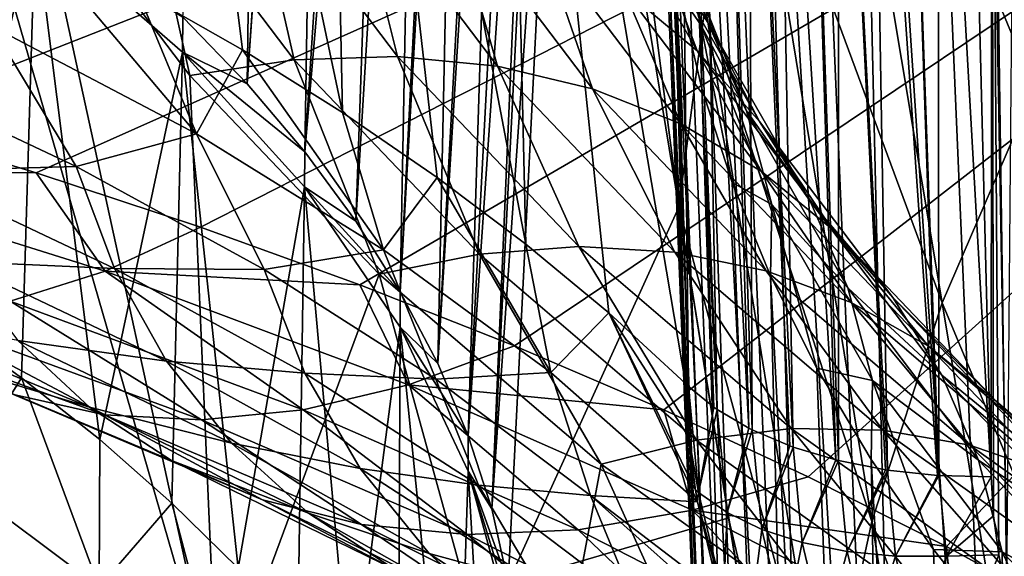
# Model space of a CAD drawing. Header units: metres. Extents: x -109 to 109, y -78 to 121.
# Tile 731 of 1056: x -29.19 to -23.47, y -20.16 to -17.04. Entities that reach past the tile are written whole.
import ezdxf

# ---------------------------------------------------------------- set-up
doc = ezdxf.new("R2010")
doc.units = ezdxf.units.M
doc.layers.add('solid_508554_SW0001', color=7, linetype='CONTINUOUS')

msp = doc.modelspace()

# ---------------------------------------------------------------- linework, layer by layer
at = {"layer": 'solid_508554_SW0001'}
for points in [[(-23.184435, -10.422108, 18.185425), (-23.620018, -10.930273, 17.305258), (-22.491957, -26.563225, 27.446983)], [(-27.868929, -17.412329, -30.390188), (-28.242422, -17.025164, -29.719599), (-27.77227, -10.615072, -33.659496)], [(-27.868929, -17.412329, -30.390188), (-27.77227, -10.615072, -33.659496), (-27.430584, -11.013147, -34.295792)], [(-23.620018, -10.930273, 17.305258), (-24.011074, -11.447413, 16.409544), (-23.320473, -27.563334, 25.714746)], [(-23.620018, -10.930273, 17.305258), (-23.320473, -27.563334, 25.714746), (-22.491957, -26.563225, 27.446983)], [(-27.868929, -17.412329, -30.390188), (-27.430584, -11.013147, -34.295792), (-27.421875, -11.023967, -34.313065)], [(-27.533249, -17.808056, -31.075607), (-27.868929, -17.412329, -30.390188), (-27.421875, -11.023967, -34.313065)], [(-27.533249, -17.808056, -31.075607), (-27.421875, -11.023967, -34.313065), (-27.123234, -11.420094, -34.944527)], [(-28.612324, -11.435203, -26.117931), (-27.895929, -17.215939, -23.337269), (-27.313454, -17.57995, -23.967754)], [(-27.428179, -12.149405, -27.354967), (-28.612324, -11.435203, -26.117931), (-27.313454, -17.57995, -23.967754)], [(-28.612324, -11.435203, -26.117931), (-28.509977, -16.865139, -22.729666), (-27.895929, -17.215939, -23.337269)], [(-27.533249, -17.808056, -31.075607), (-27.123234, -11.420094, -34.944527), (-27.001522, -11.598053, -35.22765)], [(-24.011074, -11.447413, 16.409544), (-24.356865, -11.972553, 15.499974), (-23.320473, -27.563334, 25.714746)], [(-27.23616, -18.211424, -31.774261), (-27.533249, -17.808056, -31.075607), (-27.001522, -11.598053, -35.22765)], [(-27.23616, -18.211424, -31.774261), (-27.001522, -11.598053, -35.22765), (-26.850935, -11.835146, -35.60429)], [(-26.978359, -18.621492, -32.48452), (-27.23616, -18.211424, -31.774261), (-26.850935, -11.835146, -35.60429)], [(-26.978359, -18.621492, -32.48452), (-26.850935, -11.835146, -35.60429), (-26.65134, -12.18648, -36.161217)], [(-24.356865, -11.972553, 15.499974), (-24.656738, -12.504704, 14.578262), (-23.971504, -28.595739, 23.926567)], [(-24.356865, -11.972553, 15.499974), (-23.971504, -28.595739, 23.926567), (-23.320473, -27.563334, 25.714746)], [(-27.428179, -12.149405, -27.354967), (-26.763683, -17.956463, -24.619894), (-26.247692, -18.344744, -25.292416)], [(-26.375935, -12.912933, -28.677437), (-27.428179, -12.149405, -27.354967), (-26.247692, -18.344744, -25.292416)], [(-27.428179, -12.149405, -27.354967), (-27.313454, -17.57995, -23.967754), (-26.763683, -17.956463, -24.619894)], [(-26.978359, -18.621492, -32.48452), (-26.65134, -12.18648, -36.161217), (-26.614323, -12.257511, -36.273636)], [(-16.352985, -12.250144, -1.417871), (-32.095959, -17.102013, -9.821554), (-33.138821, -16.867895, -9.41605)], [(-16.352985, -12.250144, -1.417871), (-31.073193, -17.35718, -10.263516), (-32.095959, -17.102013, -9.821554)], [(-16.352985, -12.250144, -1.417871), (-30.071886, -17.633059, -10.741354), (-31.073193, -17.35718, -10.263516)], [(-16.352985, -12.250144, -1.417871), (-29.093544, -17.92926, -11.25439), (-30.071886, -17.633059, -10.741354)], [(-16.352985, -12.250144, -1.417871), (-28.139946, -18.245272, -11.801738), (-29.093544, -17.92926, -11.25439)], [(-16.352985, -12.250144, -1.417871), (-27.212952, -18.580488, -12.382349), (-28.139946, -18.245272, -11.801738)], [(-16.352985, -12.250144, -1.417871), (-26.31435, -18.93425, -12.995082), (-27.212952, -18.580488, -12.382349)], [(-26.760447, -19.037304, -33.204727), (-26.978359, -18.621492, -32.48452), (-26.614323, -12.257511, -36.273636)], [(-26.760447, -19.037304, -33.204727), (-26.614323, -12.257511, -36.273636), (-26.413963, -12.686347, -36.951065)], [(-16.352985, -12.250144, -1.417871), (-25.445724, -19.305904, -13.638808), (-26.31435, -18.93425, -12.995082)], [(-16.352985, -12.250144, -1.417871), (-24.608341, -19.694883, -14.312538), (-25.445724, -19.305904, -13.638808)], [(-16.352985, -12.250144, -1.417871), (-23.803312, -20.100662, -15.015367), (-24.608341, -19.694883, -14.312538)], [(-16.352985, -12.250144, -1.417871), (-23.031752, -20.522703, -15.746366), (-23.803312, -20.100662, -15.015367)], [(-24.656738, -12.504704, 14.578262), (-24.91013, -13.042861, 13.646147), (-23.971504, -28.595739, 23.926567)], [(-26.760447, -19.037304, -33.204727), (-26.413963, -12.686347, -36.951065), (-26.372698, -12.786709, -37.109283)], [(-26.582928, -19.45789, -33.933205), (-26.760447, -19.037304, -33.204727), (-26.372698, -12.786709, -37.109283)], [(-26.582928, -19.45789, -33.933205), (-26.372698, -12.786709, -37.109283), (-26.250303, -13.120867, -37.635178)], [(-26.375935, -12.912933, -28.677437), (-25.320997, -19.153557, -26.693321), (-25.392128, -16.427605, -28.390471)], [(-26.375935, -12.912933, -28.677437), (-25.766483, -18.744034, -25.984007), (-25.320997, -19.153557, -26.693321)], [(-26.375935, -12.912933, -28.677437), (-26.247692, -18.344744, -25.292416), (-25.766483, -18.744034, -25.984007)], [(-24.91013, -13.042861, 13.646147), (-25.11656, -13.586011, 12.705384), (-24.4401, -29.652586, 22.096052)], [(-24.91013, -13.042861, 13.646147), (-24.4401, -29.652586, 22.096052), (-23.971504, -28.595739, 23.926567)], [(-26.582928, -19.45789, -33.933205), (-26.250303, -13.120867, -37.635178), (-26.16643, -13.396399, -38.06776)], [(-24.537828, -14.443365, -48.108562), (-24.011929, -13.221645, -48.800636), (-23.291883, -17.44261, -55.687992)], [(-24.011929, -13.221645, -48.800636), (-22.62801, -16.237164, -56.358223), (-23.291883, -17.44261, -55.687992)], [(-25.980381, -13.33558, -39.418789), (-25.359713, -18.130026, -45.681774), (-26.034615, -14.003285, -39.017101)], [(-25.206406, -16.958059, -46.623257), (-25.359713, -18.130026, -45.681774), (-25.980381, -13.33558, -39.418789)], [(-26.446218, -19.882269, -34.668251), (-26.582928, -19.45789, -33.933205), (-26.16643, -13.396399, -38.06776)], [(-26.446218, -19.882269, -34.668251), (-26.16643, -13.396399, -38.06776), (-26.123749, -13.560171, -38.324417)], [(-26.446218, -19.882269, -34.668251), (-26.123749, -13.560171, -38.324417), (-26.034615, -14.003285, -39.017101)], [(-25.11656, -13.586011, 12.705384), (-25.275642, -14.133128, 11.757749), (-24.4401, -29.652586, 22.096052)], [(-25.303082, -19.171188, -26.722258), (-25.463003, -13.720346, -30.075918), (-25.392128, -16.427605, -28.390471)], [(-25.361349, -13.808867, -30.229239), (-25.463003, -13.720346, -30.075918), (-25.303082, -19.171188, -26.722258)], [(-25.361349, -13.808867, -30.229239), (-25.303082, -19.171188, -26.722258), (-25.156507, -19.291224, -26.920235)], [(-25.361349, -13.808867, -30.229239), (-25.156507, -19.291224, -26.920235), (-25.136618, -19.304981, -26.94305)], [(-25.242231, -13.891709, -30.372726), (-25.361349, -13.808867, -30.229239), (-25.136618, -19.304981, -26.94305)], [(-25.242231, -13.891709, -30.372726), (-25.136618, -19.304981, -26.94305), (-24.952726, -19.412895, -27.123133)], [(-25.106808, -13.968061, -30.504972), (-25.242231, -13.891709, -30.372726), (-24.952726, -19.412895, -27.123133)], [(-26.446218, -19.882269, -34.668251), (-26.034615, -14.003285, -39.017101), (-26.350637, -20.309454, -35.408157)], [(-26.350637, -20.309454, -35.408157), (-26.034615, -14.003285, -39.017101), (-25.359713, -18.130026, -45.681774)], [(-25.106808, -13.968061, -30.504972), (-24.952726, -19.412895, -27.123133), (-24.932594, -19.422972, -27.140064)], [(-24.956572, -14.037088, -30.624531), (-25.106808, -13.968061, -30.504972), (-24.932594, -19.422972, -27.140064)], [(-24.956572, -14.037088, -30.624531), (-24.932594, -19.422972, -27.140064), (-24.714621, -19.515612, -27.297068)], [(-24.956572, -14.037088, -30.624531), (-24.714621, -19.515612, -27.297068), (-24.695824, -19.522375, -27.308645)], [(-24.792952, -14.098127, -30.730253), (-24.956572, -14.037088, -30.624531), (-24.695824, -19.522375, -27.308645)], [(-25.275642, -14.133128, 11.757749), (-25.387075, -14.683183, 10.805027), (-24.722691, -30.725834, 20.237133)], [(-25.275642, -14.133128, 11.757749), (-24.722691, -30.725834, 20.237133), (-24.4401, -29.652586, 22.096052)], [(-24.792952, -14.098127, -30.730253), (-24.695824, -19.522375, -27.308645), (-24.447992, -19.596863, -27.437801)], [(-24.61821, -14.150375, -30.820749), (-24.792952, -14.098127, -30.730253), (-24.447992, -19.596863, -27.437801)], [(-24.61821, -14.150375, -30.820749), (-24.447992, -19.596863, -27.437801), (-24.431894, -19.600847, -27.444822)], [(-24.433187, -14.193572, -30.895567), (-24.61821, -14.150375, -30.820749), (-24.431894, -19.600847, -27.444822)], [(-24.433187, -14.193572, -30.895567), (-24.431894, -19.600847, -27.444822), (-24.159342, -19.654673, -27.541903)], [(-24.433187, -14.193572, -30.895567), (-24.159342, -19.654673, -27.541903), (-24.14703, -19.656536, -27.545378)], [(-24.238886, -14.227308, -30.954), (-24.433187, -14.193572, -30.895567), (-24.14703, -19.656536, -27.545378)], [(-24.238886, -14.227308, -30.954), (-24.14703, -19.656536, -27.545378), (-23.855703, -19.687632, -27.606834)], [(-24.041855, -14.250587, -30.99432), (-24.238886, -14.227308, -30.954), (-23.855703, -19.687632, -27.606834)], [(-24.041855, -14.250587, -30.99432), (-23.855703, -19.687632, -27.606834), (-23.84795, -19.688129, -27.607944)], [(-23.852489, -14.263648, -31.016943), (-24.041855, -14.250587, -30.99432), (-23.84795, -19.688129, -27.607944)], [(-23.852489, -14.263648, -31.016943), (-23.544479, -19.694933, -27.631012), (-23.613482, -16.94849, -29.347181)], [(-23.852489, -14.263648, -31.016943), (-23.84795, -19.688129, -27.607944), (-23.544479, -19.694933, -27.631012)], [(-23.540363, -14.267148, -31.022671), (-23.613482, -16.94849, -29.347181), (-23.544479, -19.694933, -27.631012)], [(-23.540363, -14.267148, -31.022671), (-23.544479, -19.694933, -27.631012), (-23.530565, -19.921642, -27.489349)], [(-23.540363, -14.267148, -31.022671), (-23.452793, -20.374273, -27.206514), (-23.401785, -14.267006, -31.022758)], [(-23.540363, -14.267148, -31.022671), (-23.500042, -20.148373, -27.347672), (-23.452793, -20.374273, -27.206514)], [(-23.540363, -14.267148, -31.022671), (-23.530565, -19.921642, -27.489349), (-23.500042, -20.148373, -27.347672)], [(-24.936926, -15.692234, -47.380768), (-24.537828, -14.443365, -48.108562), (-23.82967, -18.685156, -54.973831)], [(-24.537828, -14.443365, -48.108562), (-23.291883, -17.44261, -55.687992), (-23.82967, -18.685156, -54.973831)], [(-25.387075, -14.683183, 10.805027), (-25.450649, -15.235137, 9.849014), (-24.722691, -30.725834, 20.237133)], [(-29.808218, -14.941441, 0.320666), (-29.979927, -20.43103, -9.187584), (-28.041162, -21.050917, -10.261258)], [(-29.105648, -16.170145, -1.807512), (-29.808218, -14.941441, 0.320666), (-28.041162, -21.050917, -10.261258)], [(-25.450649, -15.235137, 9.849014), (-25.466246, -15.787951, 8.891513), (-24.817127, -31.807312, 18.36396)], [(-25.450649, -15.235137, 9.849014), (-24.817127, -31.807312, 18.36396), (-24.722691, -30.725834, 20.237133)], [(-25.206406, -16.958059, -46.623257), (-24.936926, -15.692234, -47.380768), (-24.238144, -19.954535, -54.221828)], [(-24.936926, -15.692234, -47.380768), (-23.82967, -18.685156, -54.973831), (-24.238144, -19.954535, -54.221828)], [(-29.666632, -18.772682, -25.810268), (-30.096621, -15.784155, -27.098995), (-29.100138, -16.484386, -28.311831)], [(-25.466246, -15.787951, 8.891513), (-25.433834, -16.340582, 7.934327), (-24.817127, -31.807312, 18.36396)], [(-25.190308, -17.056087, 2.825498), (-25.609209, -15.996682, 4.66044), (-25.49099, -16.581821, 2.467865)], [(-25.38047, -16.519588, 5.003205), (-25.609209, -15.996682, 4.66044), (-25.190308, -17.056087, 2.825498)], [(-25.232428, -17.069918, 5.347387), (-25.353474, -16.891989, 6.979262), (-25.469887, -16.012539, 7.178818)], [(-25.232428, -17.069918, 5.347387), (-25.469887, -16.012539, 7.178818), (-25.38047, -16.519588, 5.003205)], [(-28.481098, -16.104061, -1.609675), (-29.105648, -16.170145, -1.807512), (-28.200865, -17.365328, -3.877629)], [(-27.59557, -17.27352, -3.635235), (-28.481098, -16.104061, -1.609675), (-28.200865, -17.365328, -3.877629)], [(-27.860649, -16.110498, -1.368346), (-28.481098, -16.104061, -1.609675), (-27.59557, -17.27352, -3.635235)], [(-26.99441, -17.254478, -3.34978), (-27.860649, -16.110498, -1.368346), (-27.59557, -17.27352, -3.635235)], [(-27.260593, -16.191751, -1.091632), (-27.860649, -16.110498, -1.368346), (-26.99441, -17.254478, -3.34978)], [(-28.200865, -17.365328, -3.877629), (-29.105648, -16.170145, -1.807512), (-28.041162, -21.050917, -10.261258)], [(-26.413012, -17.311094, -3.03039), (-27.260593, -16.191751, -1.091632), (-26.99441, -17.254478, -3.34978)], [(-26.690767, -16.346489, -0.784069), (-27.260593, -16.191751, -1.091632), (-26.413012, -17.311094, -3.03039)], [(-25.252697, -17.220493, 0.271273), (-25.862431, -16.154507, 2.117616), (-25.678524, -16.865112, -0.096985)], [(-25.49099, -16.581821, 2.467865), (-25.862431, -16.154507, 2.117616), (-25.252697, -17.220493, 0.271273)], [(-29.353848, -17.078968, -21.47776), (-29.154396, -16.528236, -22.146132), (-29.827932, -16.205883, -21.587801)], [(-25.860903, -17.442434, -2.682302), (-26.690767, -16.346489, -0.784069), (-26.413012, -17.311094, -3.03039)], [(-26.160515, -16.572176, -0.450698), (-26.690767, -16.346489, -0.784069), (-25.860903, -17.442434, -2.682302)], [(-25.433834, -16.340582, 7.934327), (-24.722691, -32.88879, 16.490786), (-24.817127, -31.807312, 18.36396)], [(-25.433834, -16.340582, 7.934327), (-25.353474, -16.891989, 6.979262), (-24.722691, -32.88879, 16.490786)], [(-25.303082, -19.171188, -26.722258), (-25.392128, -16.427605, -28.390471), (-25.320997, -19.153557, -26.693321)], [(-29.179047, -19.120323, -26.412401), (-29.666632, -18.772682, -25.810268), (-29.100138, -16.484386, -28.311831)], [(-29.353848, -17.078968, -21.47776), (-28.162136, -17.704386, -22.561016), (-29.154396, -16.528236, -22.146132)], [(-28.724953, -19.479126, -27.033867), (-29.179047, -19.120323, -26.412401), (-29.100138, -16.484386, -28.311831)], [(-28.162136, -17.704386, -22.561016), (-28.509977, -16.865139, -22.729666), (-29.154396, -16.528236, -22.146132)], [(-29.100138, -16.484386, -28.311831), (-28.242422, -17.025164, -29.719599), (-28.243336, -17.229397, -29.602226)], [(-28.724953, -19.479126, -27.033867), (-29.100138, -16.484386, -28.311831), (-28.243336, -17.229397, -29.602226)], [(-24.965311, -17.56953, 3.184653), (-25.38047, -16.519588, 5.003205), (-25.190308, -17.056087, 2.825498)], [(-25.232428, -17.069918, 5.347387), (-25.38047, -16.519588, 5.003205), (-24.965311, -17.56953, 3.184653)], [(-25.347136, -17.646349, -2.31122), (-26.160515, -16.572176, -0.450698), (-25.860903, -17.442434, -2.682302)], [(-25.678524, -16.865112, -0.096985), (-26.160515, -16.572176, -0.450698), (-25.347136, -17.646349, -2.31122)], [(-24.890015, -17.632498, 0.64804), (-25.49099, -16.581821, 2.467865), (-25.252697, -17.220493, 0.271273)], [(-25.190308, -17.056087, 2.825498), (-25.49099, -16.581821, 2.467865), (-24.890015, -17.632498, 0.64804)], [(-28.162136, -17.704386, -22.561016), (-27.895929, -17.215939, -23.337269), (-28.509977, -16.865139, -22.729666)], [(-24.880131, -17.919493, -1.923227), (-25.678524, -16.865112, -0.096985), (-25.347136, -17.646349, -2.31122)], [(-25.252697, -17.220493, 0.271273), (-25.678524, -16.865112, -0.096985), (-24.880131, -17.919493, -1.923227)], [(-25.353474, -16.891989, 6.979262), (-25.225319, -17.441132, 6.028118), (-24.722691, -32.88879, 16.490786)], [(-25.232428, -17.069918, 5.347387), (-25.225319, -17.441132, 6.028118), (-25.353474, -16.891989, 6.979262)], [(-25.206406, -16.958059, -46.623257), (-24.514416, -21.240381, -53.438202), (-25.359713, -18.130026, -45.681774)], [(-25.206406, -16.958059, -46.623257), (-24.238144, -19.954535, -54.221828), (-24.514416, -21.240381, -53.438202)], [(-28.243336, -17.229397, -29.602226), (-28.242422, -17.025164, -29.719599), (-27.868929, -17.412329, -30.390188)], [(-30.040939, -17.337116, -20.330381), (-28.861647, -17.89249, -21.292316), (-29.353848, -17.078968, -21.47776)], [(-28.861647, -17.89249, -21.292316), (-28.162136, -17.704386, -22.561016), (-29.353848, -17.078968, -21.47776)], [(-25.232428, -17.069918, 5.347387), (-25.049612, -17.986977, 5.082688), (-25.225319, -17.441132, 6.028118)], [(-24.819689, -18.113735, 3.539441), (-25.049612, -17.986977, 5.082688), (-25.232428, -17.069918, 5.347387)], [(-24.819689, -18.113735, 3.539441), (-25.232428, -17.069918, 5.347387), (-24.965311, -17.56953, 3.184653)], [(-24.59642, -18.09437, 1.027139), (-25.190308, -17.056087, 2.825498), (-24.890015, -17.632498, 0.64804)], [(-24.965311, -17.56953, 3.184653), (-25.190308, -17.056087, 2.825498), (-24.59642, -18.09437, 1.027139)], [(-28.162136, -17.704386, -22.561016), (-27.076273, -18.376263, -23.724741), (-27.895929, -17.215939, -23.337269)], [(-27.076273, -18.376263, -23.724741), (-27.313454, -17.57995, -23.967754), (-27.895929, -17.215939, -23.337269)], [(-24.467545, -18.257391, -1.524684), (-25.252697, -17.220493, 0.271273), (-24.880131, -17.919493, -1.923227)], [(-24.890015, -17.632498, 0.64804), (-25.252697, -17.220493, 0.271273), (-24.467545, -18.257391, -1.524684)], [(-28.30537, -19.848284, -27.673267), (-28.724953, -19.479126, -27.033867), (-28.243336, -17.229397, -29.602226)], [(-27.921244, -20.226969, -28.329166), (-28.30537, -19.848284, -27.673267), (-28.243336, -17.229397, -29.602226)], [(-28.243336, -17.229397, -29.602226), (-27.868929, -17.412329, -30.390188), (-27.533249, -17.808056, -31.075607)], [(-28.243336, -17.229397, -29.602226), (-27.533249, -17.808056, -31.075607), (-27.534204, -18.012243, -30.958157)], [(-27.921244, -20.226969, -28.329166), (-28.243336, -17.229397, -29.602226), (-27.534204, -18.012243, -30.958157)], [(-27.59557, -17.27352, -3.635235), (-28.200865, -17.365328, -3.877629), (-27.100159, -18.518684, -5.875302)], [(-26.99441, -17.254478, -3.34978), (-27.59557, -17.27352, -3.635235), (-26.518347, -18.402044, -5.589898)], [(-26.518347, -18.402044, -5.589898), (-27.59557, -17.27352, -3.635235), (-27.100159, -18.518684, -5.875302)], [(-25.940653, -18.358419, -5.261861), (-26.99441, -17.254478, -3.34978), (-26.518347, -18.402044, -5.589898)], [(-26.413012, -17.311094, -3.03039), (-26.99441, -17.254478, -3.34978), (-25.940653, -18.358419, -5.261861)], [(-29.833374, -17.920181, -19.79744), (-28.861647, -17.89249, -21.292316), (-30.040939, -17.337116, -20.330381)], [(-25.38195, -18.391258, -4.901289), (-26.413012, -17.311094, -3.03039), (-25.940653, -18.358419, -5.261861)], [(-25.860903, -17.442434, -2.682302), (-26.413012, -17.311094, -3.03039), (-25.38195, -18.391258, -4.901289)], [(-27.100159, -18.518684, -5.875302), (-28.200865, -17.365328, -3.877629), (-28.041162, -21.050917, -10.261258)], [(-24.851395, -18.500021, -4.514093), (-25.860903, -17.442434, -2.682302), (-25.38195, -18.391258, -4.901289)], [(-25.347136, -17.646349, -2.31122), (-25.860903, -17.442434, -2.682302), (-24.851395, -18.500021, -4.514093)], [(-25.225319, -17.441132, 6.028118), (-24.4401, -33.962036, 14.631867), (-24.722691, -32.88879, 16.490786)], [(-25.225319, -17.441132, 6.028118), (-25.049612, -17.986977, 5.082688), (-24.4401, -33.962036, 14.631867)], [(-23.82967, -18.685156, -54.973831), (-23.291883, -17.44261, -55.687992), (-22.571142, -21.691269, -62.542408)], [(-27.076273, -18.376263, -23.724741), (-26.763683, -17.956463, -24.619894), (-27.313454, -17.57995, -23.967754)], [(-24.376728, -18.598539, 1.402356), (-24.965311, -17.56953, 3.184653), (-24.59642, -18.09437, 1.027139)], [(-24.819689, -18.113735, 3.539441), (-24.965311, -17.56953, 3.184653), (-24.376728, -18.598539, 1.402356)], [(-30.071886, -17.633059, -10.741354), (-29.093544, -17.92926, -11.25439), (-30.557997, -17.916479, -11.326352)], [(-24.357683, -18.682924, -4.10662), (-25.347136, -17.646349, -2.31122), (-24.851395, -18.500021, -4.514093)], [(-24.880131, -17.919493, -1.923227), (-25.347136, -17.646349, -2.31122), (-24.357683, -18.682924, -4.10662)], [(-24.116138, -18.654503, -1.122124), (-24.890015, -17.632498, 0.64804), (-24.467545, -18.257391, -1.524684)], [(-24.59642, -18.09437, 1.027139), (-24.890015, -17.632498, 0.64804), (-24.116138, -18.654503, -1.122124)], [(-28.861647, -17.89249, -21.292316), (-27.769913, -18.49095, -22.328876), (-28.162136, -17.704386, -22.561016)], [(-27.769913, -18.49095, -22.328876), (-27.076273, -18.376263, -23.724741), (-28.162136, -17.704386, -22.561016)], [(-27.534204, -18.012243, -30.958157), (-27.533249, -17.808056, -31.075607), (-27.23616, -18.211424, -31.774261)], [(-29.833374, -17.920181, -19.79744), (-28.638329, -18.485434, -20.776485), (-28.861647, -17.89249, -21.292316)], [(-28.638329, -18.485434, -20.776485), (-27.769913, -18.49095, -22.328876), (-28.861647, -17.89249, -21.292316)], [(-30.557997, -17.916479, -11.326352), (-28.69405, -18.502041, -12.340571), (-29.245569, -18.676226, -12.927826)], [(-29.093544, -17.92926, -11.25439), (-28.69405, -18.502041, -12.340571), (-30.557997, -17.916479, -11.326352)], [(-29.552177, -18.444614, -19.236164), (-28.638329, -18.485434, -20.776485), (-29.833374, -17.920181, -19.79744)], [(-29.093544, -17.92926, -11.25439), (-28.139946, -18.245272, -11.801738), (-28.69405, -18.502041, -12.340571)], [(-27.076273, -18.376263, -23.724741), (-26.103476, -19.090132, -24.961199), (-26.763683, -17.956463, -24.619894)], [(-26.103476, -19.090132, -24.961199), (-26.247692, -18.344744, -25.292416), (-26.763683, -17.956463, -24.619894)], [(-23.908907, -18.93697, -3.685549), (-24.880131, -17.919493, -1.923227), (-24.357683, -18.682924, -4.10662)], [(-24.467545, -18.257391, -1.524684), (-24.880131, -17.919493, -1.923227), (-23.908907, -18.93697, -3.685549)], [(-27.573433, -20.614326, -29.000092), (-27.921244, -20.226969, -28.329166), (-27.534204, -18.012243, -30.958157)], [(-27.262722, -21.009491, -29.684536), (-27.573433, -20.614326, -29.000092), (-27.534204, -18.012243, -30.958157)], [(-27.534204, -18.012243, -30.958157), (-27.23616, -18.211424, -31.774261), (-26.978359, -18.621492, -32.48452)], [(-27.534204, -18.012243, -30.958157), (-26.978359, -18.621492, -32.48452), (-26.979347, -18.825632, -32.366989)], [(-27.262722, -21.009491, -29.684536), (-27.534204, -18.012243, -30.958157), (-26.979347, -18.825632, -32.366989)], [(-25.049612, -17.986977, 5.082688), (-24.826679, -18.528492, 4.144754), (-24.4401, -33.962036, 14.631867)], [(-24.819689, -18.113735, 3.539441), (-24.826679, -18.528492, 4.144754), (-25.049612, -17.986977, 5.082688)], [(-26.350637, -20.309454, -35.408157), (-25.359713, -18.130026, -45.681774), (-25.069523, -19.934422, -48.545631)], [(-25.359713, -18.130026, -45.681774), (-24.678173, -22.391121, -52.406452), (-25.069523, -19.934422, -48.545631)], [(-24.514416, -21.240381, -53.438202), (-24.678173, -22.391121, -52.406452), (-25.359713, -18.130026, -45.681774)], [(-24.819689, -18.113735, 3.539441), (-24.556946, -19.064661, 3.216084), (-24.826679, -18.528492, 4.144754)], [(-24.234539, -19.136742, 1.767541), (-24.556946, -19.064661, 3.216084), (-24.819689, -18.113735, 3.539441)], [(-24.234539, -19.136742, 1.767541), (-24.819689, -18.113735, 3.539441), (-24.376728, -18.598539, 1.402356)], [(-23.831673, -19.104321, -0.722145), (-24.59642, -18.09437, 1.027139), (-24.116138, -18.654503, -1.122124)], [(-24.376728, -18.598539, 1.402356), (-24.59642, -18.09437, 1.027139), (-23.831673, -19.104321, -0.722145)], [(-28.139946, -18.245272, -11.801738), (-27.212952, -18.580488, -12.382349), (-28.69405, -18.502041, -12.340571)], [(-23.512426, -19.257994, -3.257781), (-24.467545, -18.257391, -1.524684), (-23.908907, -18.93697, -3.685549)], [(-24.116138, -18.654503, -1.122124), (-24.467545, -18.257391, -1.524684), (-23.512426, -19.257994, -3.257781)], [(-25.940653, -18.358419, -5.261861), (-26.518347, -18.402044, -5.589898), (-25.25691, -19.481798, -7.460085)], [(-26.103476, -19.090132, -24.961199), (-25.766483, -18.744034, -25.984007), (-26.247692, -18.344744, -25.292416)], [(-24.706699, -19.414652, -7.091307), (-25.940653, -18.358419, -5.261861), (-25.25691, -19.481798, -7.460085)], [(-25.38195, -18.391258, -4.901289), (-25.940653, -18.358419, -5.261861), (-24.706699, -19.414652, -7.091307)], [(-27.769913, -18.49095, -22.328876), (-26.772017, -19.129051, -23.434101), (-27.076273, -18.376263, -23.724741)], [(-26.518347, -18.402044, -5.589898), (-27.100159, -18.518684, -5.875302), (-25.811172, -19.622204, -7.786654)], [(-26.772017, -19.129051, -23.434101), (-26.103476, -19.090132, -24.961199), (-27.076273, -18.376263, -23.724741)], [(-25.25691, -19.481798, -7.460085), (-26.518347, -18.402044, -5.589898), (-25.811172, -19.622204, -7.786654)], [(-24.174572, -19.42474, -6.691333), (-25.38195, -18.391258, -4.901289), (-24.706699, -19.414652, -7.091307)], [(-24.851395, -18.500021, -4.514093), (-25.38195, -18.391258, -4.901289), (-24.174572, -19.42474, -6.691333)], [(-29.552177, -18.444614, -19.236164), (-28.335974, -19.023422, -20.238688), (-28.638329, -18.485434, -20.776485)], [(-29.201019, -18.903309, -18.654778), (-28.335974, -19.023422, -20.238688), (-29.552177, -18.444614, -19.236164)], [(-28.69405, -18.502041, -12.340571), (-27.541853, -19.306675, -14.019796), (-29.245569, -18.676226, -12.927826)], [(-28.69405, -18.502041, -12.340571), (-26.930882, -19.161028, -13.481973), (-27.541853, -19.306675, -14.019796)], [(-27.212952, -18.580488, -12.382349), (-26.930882, -19.161028, -13.481973), (-28.69405, -18.502041, -12.340571)], [(-28.638329, -18.485434, -20.776485), (-27.532661, -19.094465, -21.831358), (-27.769913, -18.49095, -22.328876)], [(-28.335974, -19.023422, -20.238688), (-27.532661, -19.094465, -21.831358), (-28.638329, -18.485434, -20.776485)], [(-27.100159, -18.518684, -5.875302), (-28.041162, -21.050917, -10.261258), (-26.210722, -21.748278, -11.469123)], [(-27.532661, -19.094465, -21.831358), (-26.772017, -19.129051, -23.434101), (-27.769913, -18.49095, -22.328876)], [(-25.811172, -19.622204, -7.786654), (-27.100159, -18.518684, -5.875302), (-26.210722, -21.748278, -11.469123)], [(-23.669254, -19.5119, -6.26672), (-24.851395, -18.500021, -4.514093), (-24.174572, -19.42474, -6.691333)], [(-24.357683, -18.682924, -4.10662), (-24.851395, -18.500021, -4.514093), (-23.669254, -19.5119, -6.26672)], [(-24.826679, -18.528492, 4.144754), (-23.971504, -35.018883, 12.801353), (-24.4401, -33.962036, 14.631867)], [(-24.826679, -18.528492, 4.144754), (-24.556946, -19.064661, 3.216084), (-23.971504, -35.018883, 12.801353)], [(-27.212952, -18.580488, -12.382349), (-26.31435, -18.93425, -12.995082), (-26.930882, -19.161028, -13.481973)], [(-26.979347, -18.825632, -32.366989), (-26.978359, -18.621492, -32.48452), (-26.760447, -19.037304, -33.204727)], [(-23.618811, -19.599468, -0.331303), (-24.376728, -18.598539, 1.402356), (-23.831673, -19.104321, -0.722145)], [(-24.234539, -19.136742, 1.767541), (-24.376728, -18.598539, 1.402356), (-23.618811, -19.599468, -0.331303)], [(-29.245569, -18.676226, -12.927826), (-28.133465, -19.36496, -14.593783), (-29.779453, -18.761969, -13.549373)], [(-29.245569, -18.676226, -12.927826), (-27.541853, -19.306675, -14.019796), (-28.133465, -19.36496, -14.593783)], [(-23.199026, -19.6747, -5.824428), (-24.357683, -18.682924, -4.10662), (-23.669254, -19.5119, -6.26672)], [(-23.908907, -18.93697, -3.685549), (-24.357683, -18.682924, -4.10662), (-23.199026, -19.6747, -5.824428)], [(-24.238144, -19.954535, -54.221828), (-23.82967, -18.685156, -54.973831), (-23.122589, -22.960642, -61.805355)], [(-23.174738, -19.640736, -2.83033), (-24.116138, -18.654503, -1.122124), (-23.512426, -19.257994, -3.257781)], [(-23.831673, -19.104321, -0.722145), (-24.116138, -18.654503, -1.122124), (-23.174738, -19.640736, -2.83033)], [(-23.82967, -18.685156, -54.973831), (-22.571142, -21.691269, -62.542408), (-23.122589, -22.960642, -61.805355)], [(-30.288301, -18.758017, -14.19644), (-28.697508, -19.335003, -15.195807), (-29.226204, -19.217121, -15.817279)], [(-29.779453, -18.761969, -13.549373), (-28.697508, -19.335003, -15.195807), (-30.288301, -18.758017, -14.19644)], [(-30.149279, -18.724791, -17.082676), (-28.784538, -19.290102, -18.061823), (-29.201019, -18.903309, -18.654778)], [(-29.712318, -19.012825, -16.44928), (-28.784538, -19.290102, -18.061823), (-30.149279, -18.724791, -17.082676)], [(-29.779453, -18.761969, -13.549373), (-28.133465, -19.36496, -14.593783), (-28.697508, -19.335003, -15.195807)], [(-26.103476, -19.090132, -24.961199), (-25.250807, -19.84062, -26.261229), (-25.766483, -18.744034, -25.984007)], [(-25.301794, -19.464554, -26.50001), (-25.320997, -19.153557, -26.693321), (-25.766483, -18.744034, -25.984007)], [(-25.262308, -19.77272, -26.304756), (-25.301794, -19.464554, -26.50001), (-25.766483, -18.744034, -25.984007)], [(-25.250807, -19.84062, -26.261229), (-25.262308, -19.77272, -26.304756), (-25.766483, -18.744034, -25.984007)], [(-29.553015, -19.721411, -25.247473), (-29.666632, -18.772682, -25.810268), (-29.179047, -19.120323, -26.412401)], [(-26.989809, -21.411572, -30.380962), (-27.262722, -21.009491, -29.684536), (-26.979347, -18.825632, -32.366989)], [(-26.659859, -22.006397, -31.421505), (-26.989809, -21.411572, -30.380962), (-26.979347, -18.825632, -32.366989)], [(-26.979347, -18.825632, -32.366989), (-26.760447, -19.037304, -33.204727), (-26.582928, -19.45789, -33.933205)], [(-26.979347, -18.825632, -32.366989), (-26.582928, -19.45789, -33.933205), (-26.583939, -19.661982, -33.815586)], [(-26.659859, -22.006397, -31.421505), (-26.979347, -18.825632, -32.366989), (-26.583939, -19.661982, -33.815586)], [(-29.201019, -18.903309, -18.654778), (-27.958576, -19.499199, -19.68689), (-28.335974, -19.023422, -20.238688)], [(-28.784538, -19.290102, -18.061823), (-27.958576, -19.499199, -19.68689), (-29.201019, -18.903309, -18.654778)], [(-26.31435, -18.93425, -12.995082), (-25.445724, -19.305904, -13.638808), (-26.930882, -19.161028, -13.481973)], [(-22.771599, -19.910473, -5.371707), (-23.908907, -18.93697, -3.685549), (-23.199026, -19.6747, -5.824428)], [(-23.512426, -19.257994, -3.257781), (-23.908907, -18.93697, -3.685549), (-22.771599, -19.910473, -5.371707)], [(-29.712318, -19.012825, -16.44928), (-28.308268, -19.599848, -17.466034), (-28.784538, -19.290102, -18.061823)], [(-29.226204, -19.217121, -15.817279), (-28.308268, -19.599848, -17.466034), (-29.712318, -19.012825, -16.44928)], [(-28.335974, -19.023422, -20.238688), (-27.211676, -19.646955, -21.318678), (-27.532661, -19.094465, -21.831358)], [(-27.958576, -19.499199, -19.68689), (-27.211676, -19.646955, -21.318678), (-28.335974, -19.023422, -20.238688)], [(-27.532661, -19.094465, -21.831358), (-26.522774, -19.743753, -22.955959), (-26.772017, -19.129051, -23.434101)], [(-27.211676, -19.646955, -21.318678), (-26.522774, -19.743753, -22.955959), (-27.532661, -19.094465, -21.831358)], [(-26.772017, -19.129051, -23.434101), (-25.873695, -19.803125, -24.601635), (-26.103476, -19.090132, -24.961199)], [(-25.873695, -19.803125, -24.601635), (-25.250807, -19.84062, -26.261229), (-26.103476, -19.090132, -24.961199)], [(-24.556946, -19.064661, 3.216084), (-24.240917, -19.594469, 2.29843), (-23.971504, -35.018883, 12.801353)], [(-24.234539, -19.136742, 1.767541), (-24.240917, -19.594469, 2.29843), (-24.556946, -19.064661, 3.216084)], [(-22.901377, -20.07892, -2.410201), (-23.831673, -19.104321, -0.722145), (-23.174738, -19.640736, -2.83033)], [(-23.618811, -19.599468, -0.331303), (-23.831673, -19.104321, -0.722145), (-22.901377, -20.07892, -2.410201)], [(-29.553015, -19.721411, -25.247473), (-29.179047, -19.120323, -26.412401), (-28.728407, -20.335812, -26.311649)], [(-28.728407, -20.335812, -26.311649), (-29.179047, -19.120323, -26.412401), (-28.724953, -19.479126, -27.033867)], [(-26.930882, -19.161028, -13.481973), (-25.944761, -20.00342, -15.226594), (-27.541853, -19.306675, -14.019796)], [(-26.930882, -19.161028, -13.481973), (-25.280037, -19.88913, -14.743082), (-25.944761, -20.00342, -15.226594)], [(-25.445724, -19.305904, -13.638808), (-25.280037, -19.88913, -14.743082), (-26.930882, -19.161028, -13.481973)], [(-26.522774, -19.743753, -22.955959), (-25.873695, -19.803125, -24.601635), (-26.772017, -19.129051, -23.434101)], [(-25.303082, -19.171188, -26.722258), (-25.320997, -19.153557, -26.693321), (-25.301794, -19.464554, -26.50001)], [(-24.234539, -19.136742, 1.767541), (-23.87919, -20.116919, 1.393521), (-24.240917, -19.594469, 2.29843)], [(-23.481043, -20.131832, 0.043994), (-23.87919, -20.116919, 1.393521), (-24.234539, -19.136742, 1.767541)], [(-23.481043, -20.131832, 0.043994), (-24.234539, -19.136742, 1.767541), (-23.618811, -19.599468, -0.331303)], [(-29.226204, -19.217121, -15.817279), (-27.778614, -19.828466, -16.87616), (-28.308268, -19.599848, -17.466034)], [(-28.697508, -19.335003, -15.195807), (-27.778614, -19.828466, -16.87616), (-29.226204, -19.217121, -15.817279)], [(-25.244299, -19.786474, -26.337784), (-25.303082, -19.171188, -26.722258), (-25.301794, -19.464554, -26.50001)], [(-25.156507, -19.291224, -26.920235), (-25.303082, -19.171188, -26.722258), (-25.244299, -19.786474, -26.337784)], [(-22.393978, -20.215355, -4.915978), (-23.512426, -19.257994, -3.257781), (-22.771599, -19.910473, -5.371707)], [(-23.174738, -19.640736, -2.83033), (-23.512426, -19.257994, -3.257781), (-22.393978, -20.215355, -4.915978)], [(-28.784538, -19.290102, -18.061823), (-27.511168, -19.90641, -19.129301), (-27.958576, -19.499199, -19.68689)], [(-28.308268, -19.599848, -17.466034), (-27.511168, -19.90641, -19.129301), (-28.784538, -19.290102, -18.061823)], [(-28.697508, -19.335003, -15.195807), (-27.202772, -19.972977, -16.30081), (-27.778614, -19.828466, -16.87616)], [(-28.133465, -19.36496, -14.593783), (-27.202772, -19.972977, -16.30081), (-28.697508, -19.335003, -15.195807)], [(-27.541853, -19.306675, -14.019796), (-26.588659, -20.031525, -15.74831), (-28.133465, -19.36496, -14.593783)], [(-27.541853, -19.306675, -14.019796), (-25.944761, -20.00342, -15.226594), (-26.588659, -20.031525, -15.74831)], [(-25.445724, -19.305904, -13.638808), (-24.608341, -19.694883, -14.312538), (-25.280037, -19.88913, -14.743082)], [(-25.136618, -19.304981, -26.94305), (-25.156507, -19.291224, -26.920235), (-25.244299, -19.786474, -26.337784)], [(-25.079435, -19.903509, -26.56905), (-25.136618, -19.304981, -26.94305), (-25.244299, -19.786474, -26.337784)], [(-24.952726, -19.412895, -27.123133), (-25.136618, -19.304981, -26.94305), (-25.079435, -19.903509, -26.56905)], [(-28.133465, -19.36496, -14.593783), (-26.588659, -20.031525, -15.74831), (-27.202772, -19.972977, -16.30081)], [(-24.706699, -19.414652, -7.091307), (-25.25691, -19.481798, -7.460085), (-23.820028, -20.505278, -9.232806)], [(-24.932594, -19.422972, -27.140064), (-24.952726, -19.412895, -27.123133), (-25.079435, -19.903509, -26.56905)], [(-24.877373, -20.000959, -26.778896), (-24.932594, -19.422972, -27.140064), (-25.079435, -19.903509, -26.56905)], [(-24.714621, -19.515612, -27.297068), (-24.932594, -19.422972, -27.140064), (-24.877373, -20.000959, -26.778896)], [(-23.301117, -20.415836, -8.82541), (-24.706699, -19.414652, -7.091307), (-23.820028, -20.505278, -9.232806)], [(-24.174572, -19.42474, -6.691333), (-24.706699, -19.414652, -7.091307), (-23.301117, -20.415836, -8.82541)], [(-22.799263, -20.404362, -8.388087), (-24.174572, -19.42474, -6.691333), (-23.301117, -20.415836, -8.82541)], [(-23.669254, -19.5119, -6.26672), (-24.174572, -19.42474, -6.691333), (-22.799263, -20.404362, -8.388087)], [(-28.728407, -20.335812, -26.311649), (-28.724953, -19.479126, -27.033867), (-28.30537, -19.848284, -27.673267)], [(-27.958576, -19.499199, -19.68689), (-26.811245, -20.141001, -20.798521), (-27.211676, -19.646955, -21.318678)], [(-27.511168, -19.90641, -19.129301), (-26.811245, -20.141001, -20.798521), (-27.958576, -19.499199, -19.68689)], [(-26.583939, -19.661982, -33.815586), (-26.582928, -19.45789, -33.933205), (-26.446218, -19.882269, -34.668251)], [(-25.25691, -19.481798, -7.460085), (-25.811172, -19.622204, -7.786654), (-24.342859, -20.668219, -9.598405)], [(-25.244299, -19.786474, -26.337784), (-25.301794, -19.464554, -26.50001), (-25.262308, -19.77272, -26.304756)], [(-23.820028, -20.505278, -9.232806), (-25.25691, -19.481798, -7.460085), (-24.342859, -20.668219, -9.598405)], [(-22.322693, -20.471045, -7.928007), (-23.669254, -19.5119, -6.26672), (-22.799263, -20.404362, -8.388087)], [(-23.199026, -19.6747, -5.824428), (-23.669254, -19.5119, -6.26672), (-22.322693, -20.471045, -7.928007)], [(-24.695824, -19.522375, -27.308645), (-24.714621, -19.515612, -27.297068), (-24.877373, -20.000959, -26.778896)], [(-24.642879, -20.076529, -26.962372), (-24.695824, -19.522375, -27.308645), (-24.877373, -20.000959, -26.778896)], [(-24.447992, -19.596863, -27.437801), (-24.695824, -19.522375, -27.308645), (-24.642879, -20.076529, -26.962372)], [(-28.308268, -19.599848, -17.466034), (-26.999744, -20.239674, -18.574247), (-27.511168, -19.90641, -19.129301)], [(-27.778614, -19.828466, -16.87616), (-26.999744, -20.239674, -18.574247), (-28.308268, -19.599848, -17.466034)], [(-25.811172, -19.622204, -7.786654), (-26.210722, -21.748278, -11.469123), (-24.500933, -22.518419, -12.803045)], [(-24.342859, -20.668219, -9.598405), (-25.811172, -19.622204, -7.786654), (-24.500933, -22.518419, -12.803045)], [(-24.431894, -19.600847, -27.444822), (-24.447992, -19.596863, -27.437801), (-24.642879, -20.076529, -26.962372)], [(-24.381489, -20.128431, -27.11515), (-24.431894, -19.600847, -27.444822), (-24.642879, -20.076529, -26.962372)], [(-24.159342, -19.654673, -27.541903), (-24.431894, -19.600847, -27.444822), (-24.381489, -20.128431, -27.11515)], [(-24.240917, -19.594469, 2.29843), (-23.320473, -36.051289, 11.013173), (-23.971504, -35.018883, 12.801353)], [(-24.240917, -19.594469, 2.29843), (-23.87919, -20.116919, 1.393521), (-23.320473, -36.051289, 11.013173)], [(-22.696825, -20.565363, -2.004282), (-23.618811, -19.599468, -0.331303), (-22.901377, -20.07892, -2.410201)], [(-23.481043, -20.131832, 0.043994), (-23.618811, -19.599468, -0.331303), (-22.696825, -20.565363, -2.004282)], [(-27.211676, -19.646955, -21.318678), (-26.185843, -20.311577, -22.469837), (-26.522774, -19.743753, -22.955959)], [(-26.811245, -20.141001, -20.798521), (-26.185843, -20.311577, -22.469837), (-27.211676, -19.646955, -21.318678)], [(-26.414053, -22.602348, -32.485435), (-26.659859, -22.006397, -31.421505), (-26.583939, -19.661982, -33.815586)], [(-26.583939, -19.661982, -33.815586), (-26.446218, -19.882269, -34.668251), (-26.350637, -20.309454, -35.408157)], [(-26.353453, -20.411568, -35.349487), (-26.583939, -19.661982, -33.815586), (-26.350637, -20.309454, -35.408157)], [(-26.414053, -22.602348, -32.485435), (-26.583939, -19.661982, -33.815586), (-26.351662, -20.513498, -35.290455)], [(-26.353453, -20.411568, -35.349487), (-26.351662, -20.513498, -35.290455), (-26.583939, -19.661982, -33.815586)], [(-24.14703, -19.656536, -27.545378), (-24.159342, -19.654673, -27.541903), (-24.381489, -20.128431, -27.11515)], [(-24.099363, -20.155445, -27.233625), (-24.14703, -19.656536, -27.545378), (-24.381489, -20.128431, -27.11515)], [(-23.855703, -19.687632, -27.606834), (-24.14703, -19.656536, -27.545378), (-24.099363, -20.155445, -27.233625)], [(-29.553015, -19.721411, -25.247473), (-28.728407, -20.335812, -26.311649), (-29.37575, -20.597515, -24.591745)], [(-24.608341, -19.694883, -14.312538), (-23.803312, -20.100662, -15.015367), (-25.280037, -19.88913, -14.743082)], [(-23.84795, -19.688129, -27.607944), (-23.855703, -19.687632, -27.606834), (-24.099363, -20.155445, -27.233625)], [(-23.803162, -20.156933, -27.315004), (-23.84795, -19.688129, -27.607944), (-24.099363, -20.155445, -27.233625)], [(-23.803162, -20.156933, -27.315004), (-23.544479, -19.694933, -27.631012), (-23.84795, -19.688129, -27.607944)], [(-23.803162, -20.156933, -27.315004), (-23.530565, -19.921642, -27.489349), (-23.544479, -19.694933, -27.631012)], [(-26.522774, -19.743753, -22.955959), (-25.614504, -20.429543, -24.14378), (-25.873695, -19.803125, -24.601635)], [(-26.185843, -20.311577, -22.469837), (-25.614504, -20.429543, -24.14378), (-26.522774, -19.743753, -22.955959)], [(-25.244299, -19.786474, -26.337784), (-25.262308, -19.77272, -26.304756), (-25.250807, -19.84062, -26.261229)], [(-25.100067, -20.390757, -25.960186), (-25.244299, -19.786474, -26.337784), (-25.250807, -19.84062, -26.261229)], [(-25.079435, -19.903509, -26.56905), (-25.244299, -19.786474, -26.337784), (-25.100067, -20.390757, -25.960186)], [(-28.728407, -20.335812, -26.311649), (-28.30537, -19.848284, -27.673267), (-28.007425, -20.981979, -27.430841)], [(-28.007425, -20.981979, -27.430841), (-28.30537, -19.848284, -27.673267), (-27.921244, -20.226969, -28.329166)], [(-27.778614, -19.828466, -16.87616), (-26.43124, -20.494625, -18.029982), (-26.999744, -20.239674, -18.574247)], [(-27.202772, -19.972977, -16.30081), (-26.43124, -20.494625, -18.029982), (-27.778614, -19.828466, -16.87616)], [(-25.873695, -19.803125, -24.601635), (-25.122742, -20.37739, -25.910517), (-25.250807, -19.84062, -26.261229)], [(-25.873695, -19.803125, -24.601635), (-25.08115, -20.508179, -25.823221), (-25.122742, -20.37739, -25.910517)], [(-25.614504, -20.429543, -24.14378), (-25.08115, -20.508179, -25.823221), (-25.873695, -19.803125, -24.601635)], [(-25.100067, -20.390757, -25.960186), (-25.250807, -19.84062, -26.261229), (-25.122742, -20.37739, -25.910517)], [(-27.511168, -19.90641, -19.129301), (-26.336767, -20.570038, -20.278738), (-26.811245, -20.141001, -20.798521)], [(-26.999744, -20.239674, -18.574247), (-26.336767, -20.570038, -20.278738), (-27.511168, -19.90641, -19.129301)], [(-25.280037, -19.88913, -14.743082), (-24.464588, -20.761972, -16.540443), (-25.944761, -20.00342, -15.226594)], [(-25.280037, -19.88913, -14.743082), (-23.752321, -20.68158, -16.115646), (-24.464588, -20.761972, -16.540443)], [(-23.803312, -20.100662, -15.015367), (-23.752321, -20.68158, -16.115646), (-25.280037, -19.88913, -14.743082)], [(-24.939112, -20.491411, -26.201689), (-25.079435, -19.903509, -26.56905), (-25.100067, -20.390757, -25.960186)], [(-24.877373, -20.000959, -26.778896), (-25.079435, -19.903509, -26.56905), (-24.939112, -20.491411, -26.201689)], [(-26.350637, -20.309454, -35.408157), (-25.069523, -19.934422, -48.545631), (-24.678173, -22.391121, -52.406452)], [(-24.514416, -21.240381, -53.438202), (-24.238144, -19.954535, -54.221828), (-23.54167, -24.256851, -61.028564)], [(-24.238144, -19.954535, -54.221828), (-23.122589, -22.960642, -61.805355), (-23.54167, -24.256851, -61.028564)], [(-23.803162, -20.156933, -27.315004), (-23.500042, -20.148373, -27.347672), (-23.530565, -19.921642, -27.489349)], [(-27.202772, -19.972977, -16.30081), (-25.813425, -20.667955, -17.504551), (-26.43124, -20.494625, -18.029982)], [(-26.588659, -20.031525, -15.74831), (-25.813425, -20.667955, -17.504551), (-27.202772, -19.972977, -16.30081)], [(-25.944761, -20.00342, -15.226594), (-25.154829, -20.757439, -17.00563), (-26.588659, -20.031525, -15.74831)], [(-25.944761, -20.00342, -15.226594), (-24.464588, -20.761972, -16.540443), (-25.154829, -20.757439, -17.00563)], [(-24.74184, -20.568785, -26.42408), (-24.877373, -20.000959, -26.778896), (-24.939112, -20.491411, -26.201689)], [(-24.642879, -20.076529, -26.962372), (-24.877373, -20.000959, -26.778896), (-24.74184, -20.568785, -26.42408)], [(-26.588659, -20.031525, -15.74831), (-25.154829, -20.757439, -17.00563), (-25.813425, -20.667955, -17.504551)], [(-24.512907, -20.621054, -26.622114), (-24.642879, -20.076529, -26.962372), (-24.74184, -20.568785, -26.42408)], [(-24.381489, -20.128431, -27.11515), (-24.642879, -20.076529, -26.962372), (-24.512907, -20.621054, -26.622114)], [(-26.811245, -20.141001, -20.798521), (-25.765791, -20.82493, -21.98312), (-26.185843, -20.311577, -22.469837)], [(-26.336767, -20.570038, -20.278738), (-25.765791, -20.82493, -21.98312), (-26.811245, -20.141001, -20.798521)], [(-24.257711, -20.646984, -26.791122), (-24.381489, -20.128431, -27.11515), (-24.512907, -20.621054, -26.622114)], [(-24.099363, -20.155445, -27.233625), (-24.381489, -20.128431, -27.11515), (-24.257711, -20.646984, -26.791122)], [(-23.87919, -20.116919, 1.393521), (-23.472448, -20.631023, 0.503063), (-23.320473, -36.051289, 11.013173)], [(-23.481043, -20.131832, 0.043994), (-23.472448, -20.631023, 0.503063), (-23.87919, -20.116919, 1.393521)], [(-23.803312, -20.100662, -15.015367), (-23.031752, -20.522703, -15.746366), (-23.752321, -20.68158, -16.115646)], [(-23.481043, -20.131832, 0.043994), (-23.021456, -21.135818, -0.371265), (-23.472448, -20.631023, 0.503063)], [(-22.564434, -21.092093, -1.619226), (-23.021456, -21.135818, -0.371265), (-23.481043, -20.131832, 0.043994)], [(-22.564434, -21.092093, -1.619226), (-23.481043, -20.131832, 0.043994), (-22.696825, -20.565363, -2.004282)], [(-23.982275, -20.645966, -26.927114), (-24.099363, -20.155445, -27.233625), (-24.257711, -20.646984, -26.791122)], [(-23.803162, -20.156933, -27.315004), (-24.099363, -20.155445, -27.233625), (-23.982275, -20.645966, -26.927114)], [(-23.693094, -20.618021, -27.026884), (-23.803162, -20.156933, -27.315004), (-23.982275, -20.645966, -26.927114)], [(-23.693094, -20.618021, -27.026884), (-23.500042, -20.148373, -27.347672), (-23.803162, -20.156933, -27.315004)], [(-23.693094, -20.618021, -27.026884), (-23.452793, -20.374273, -27.206514), (-23.500042, -20.148373, -27.347672)]]:
    msp.add_3dface(points, dxfattribs=at)

doc.saveas('drawing.dxf')
